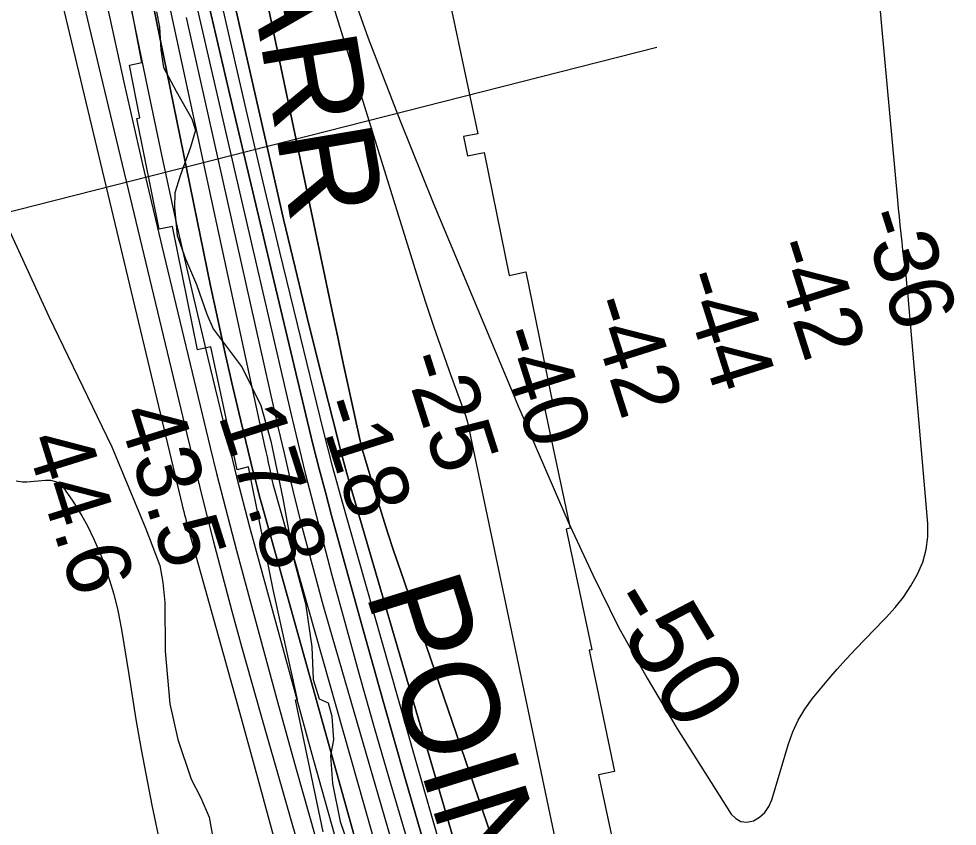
# Model space of a CAD drawing. Extents: x 3161615 to 3199515, y 867541 to 892976.
# Drawn here: x 3177541 to 3178518, y 889607 to 890448 of the extents above; entities that cross this region are included whole.
import ezdxf

# ---------------------------------------------------------------- set-up
doc = ezdxf.new("R2010")
doc.units = 0
for name, color, linetype in [('V-RIVR-EDGE', 7, 'Continuous'), ('V-RIVR-RANG', 7, 'Continuous'), ('V-ROAD-CNTR', 7, 'Continuous'), ('V-RRAP-RVMT', 7, 'Continuous'), ('V-RRAP-RVMT-IDEN', 7, 'Continuous'), ('V-SITE-VEGE', 7, 'Continuous'), ('V-TOPO-DPTH', 7, 'Continuous'), ('V-TOPO-MAJR', 7, 'Continuous'), ('V-TOPO-MAJR-IDEN', 7, 'Continuous'), ('V-TOPO-MINR', 7, 'Continuous'), ('V-TOPO-WATR', 7, 'Continuous')]:
    doc.layers.add(name, color=color, linetype=linetype)

msp = doc.modelspace()

# ---------------------------------------------------------------- linework, layer by layer
at = {"layer": 'V-RIVR-EDGE'}
for points in [[(3177684.23, 890454.86), (3177687.52, 890439.12), (3177688.9, 890415.27), (3177691.71, 890397.14), (3177705, 890372.31), (3177721.15, 890343.66), (3177724.93, 890331.73), (3177719.64, 890314.1), (3177709.08, 890284.08), (3177703.31, 890266.45), (3177703.27, 890251.19), (3177706.06, 890222.09), (3177714.59, 890197.75), (3177725.97, 890171.02), (3177736.86, 890139.99)], [(3177736.86, 890139.99), (3177743.5, 890124.72), (3177773.44, 890084.58), (3177792.89, 890044.96), (3177803.29, 890007.73), (3177816.02, 889948.09), (3177827.78, 889883.21), (3177839.59, 889838.83), (3177846.16, 889793.51), (3177847.51, 889759.65), (3177853.66, 889739.61), (3177863.18, 889735.29), (3177866.96, 889721.45), (3177868.81, 889696.65), (3177865.43, 889680.44), (3177867.74, 889651.35), (3177875.75, 889611.75), (3177891.85, 889564.02)]]:
    msp.add_lwpolyline(points, dxfattribs=at)
at = {"layer": 'V-RIVR-RANG'}
msp.add_line((3177313.85, 890191.33), (3178205.4, 890418.34), dxfattribs=at)
at = {"layer": 'V-ROAD-CNTR'}
msp.add_lwpolyline([(3177354.22, 890573.69), (3177419.81, 890409.84), (3177460.57, 890332.44), (3177485.5, 890296.01), (3177516.48, 890251.98), (3177530.83, 890227.44), (3177572.33, 890137.67), (3177637.72, 890002.11), (3177673.16, 889916.65), (3177687.73, 889878.47), (3177690.98, 889860.52), (3177692.96, 889839.8), (3177693.36, 889789.27), (3177698.29, 889734.18), (3177706.55, 889697.03), (3177720.36, 889655.82), (3177730.67, 889636.34), (3177739.22, 889616.11), (3177770.68, 889440.71), (3177806.44, 889271.11)], dxfattribs=at)
at = {"layer": 'V-RRAP-RVMT'}
for p, q in [((3177668.98, 890402.39), (3177645.52, 890527.65)), ((3177989.48, 890466.67), (3178018.81, 890327.9)), ((3177656.32, 890399.33), (3177668.98, 890402.39)), ((3177667.16, 890344.78), (3177656.32, 890399.33)), ((3177663.77, 890344.08), (3177667.16, 890344.78)), ((3177687, 890228.75), (3177663.77, 890344.08)), ((3178018.81, 890327.9), (3178003.95, 890325.01)), ((3178003.95, 890325.01), (3178008.04, 890304.98)), ((3178008.04, 890304.98), (3178025.43, 890308.57)), ((3178025.43, 890308.57), (3178051.56, 890180.51)), ((3177700.93, 890231.58), (3177687, 890228.75)), ((3177726.98, 890102.98), (3177700.93, 890231.58)), ((3178051.56, 890180.51), (3178068.97, 890184.32)), ((3178068.97, 890184.32), (3178096.93, 890046.52)), ((3177741.04, 890106.14), (3177726.98, 890102.98)), ((3177768.24, 889978.1), (3177741.04, 890106.14)), ((3178096.93, 890046.52), (3178088.15, 890044.4)), ((3178088.15, 890044.4), (3178115.06, 889917.14)), ((3177780.18, 889981.15), (3177768.24, 889978.1)), ((3177805.98, 889853.52), (3177780.18, 889981.15)), ((3178115.06, 889917.14), (3178111.06, 889916.29)), ((3178111.06, 889916.29), (3178137.57, 889790.65)), ((3177831.15, 889738.85), (3177805.98, 889853.52)), ((3178137.57, 889790.65), (3178134.92, 889790.01)), ((3178134.92, 889790.01), (3178161.26, 889663.9)), ((3177829.21, 889738.53), (3177831.15, 889738.85)), ((3177857.76, 889601.14), (3177829.21, 889738.53)), ((3178161.26, 889663.9), (3178144.72, 889660.36)), ((3178144.72, 889660.36), (3178168.29, 889548.77))]:
    msp.add_line(p, q, dxfattribs=at)
at = {"layer": 'V-SITE-VEGE'}
for p, q in [((3177538.16, 889966.6), (3177544.79, 889965.62)), ((3177544.79, 889965.62), (3177549.5, 889965.65)), ((3177549.5, 889965.65), (3177568.8, 889967.27)), ((3177568.8, 889967.27), (3177573.94, 889967.09)), ((3177573.94, 889967.09), (3177579.34, 889965.91)), ((3177579.34, 889965.91), (3177581.94, 889964.73)), ((3177581.94, 889964.73), (3177584.47, 889962.95)), ((3177584.47, 889962.95), (3177586.84, 889960.39)), ((3177586.84, 889960.39), (3177597.31, 889945.45)), ((3177597.31, 889945.45), (3177606.69, 889930.18)), ((3177606.69, 889930.18), (3177612.38, 889919.84)), ((3177612.38, 889919.84), (3177619.29, 889905.85)), ((3177619.29, 889905.85), (3177627.37, 889886.86)), ((3177627.37, 889886.86), (3177631.44, 889875.85)), ((3177631.44, 889875.85), (3177635.63, 889863.12)), ((3177635.63, 889863.12), (3177639.86, 889848.42)), ((3177639.86, 889848.42), (3177644, 889831.4)), ((3177644, 889831.4), (3177647.91, 889811.71)), ((3177647.91, 889811.71), (3177655.59, 889764.86)), ((3177655.59, 889764.86), (3177662.97, 889718.01)), ((3177662.97, 889718.01), (3177668.36, 889686.86)), ((3177668.36, 889686.86), (3177679.63, 889628.74)), ((3177679.63, 889628.74), (3177691.86, 889570.85))]:
    msp.add_line(p, q, dxfattribs=at)
at = {"layer": 'V-TOPO-DPTH'}
for points in [[(3178167.1, 889054.08), (3178145.45, 889113.39), (3178124.53, 889172.98), (3178089.52, 889275.69), (3178086.68, 889284.14), (3178083.9, 889292.61), (3178081.19, 889301.1), (3178078.54, 889309.6), (3178061.77, 889364.21), (3178050.85, 889400.06), (3178040.02, 889435.94), (3178029.35, 889471.86), (3178018.77, 889507.81), (3177885.5, 889964.36), (3177882.25, 889975.7), (3177879.1, 889987.06), (3177876.07, 889998.45), (3177873.12, 890009.87), (3177853.47, 890087.76), (3177840.95, 890138.19), (3177828.66, 890188.67), (3177816.72, 890239.24), (3177805.03, 890289.86), (3177704.71, 890731.17)], [(3178167.1, 889054.08), (3178145.45, 889113.39), (3178124.53, 889172.98), (3178089.52, 889275.69), (3178086.68, 889284.14), (3178083.9, 889292.61), (3178081.19, 889301.1), (3178078.54, 889309.6), (3178061.77, 889364.21), (3178050.85, 889400.06), (3178040.02, 889435.94), (3178029.35, 889471.86), (3178018.77, 889507.81), (3177885.5, 889964.36), (3177882.25, 889975.7), (3177879.1, 889987.06), (3177876.07, 889998.45), (3177873.12, 890009.87), (3177853.47, 890087.76), (3177840.95, 890138.19), (3177828.66, 890188.67), (3177816.72, 890239.24), (3177805.03, 890289.86), (3177704.71, 890731.17)], [(3177785.24, 890728.51), (3177956.9, 890176.56), (3177964.87, 890151.56), (3177973.09, 890126.65), (3177981.66, 890101.86), (3177990.48, 890077.15), (3178004.26, 890039.38), (3178006.33, 890033.6), (3178008.35, 890027.81), (3178149.47, 889354.34), (3178155.13, 889336.88), (3178161.1, 889319.52), (3178167.52, 889302.33), (3178174.25, 889285.25), (3178213.74, 889188.69), (3178240.64, 889123.5), (3178267.81, 889058.42)], [(3177785.24, 890728.51), (3177956.9, 890176.56), (3177964.87, 890151.56), (3177973.09, 890126.65), (3177981.66, 890101.86), (3177990.48, 890077.15), (3178004.26, 890039.38), (3178006.33, 890033.6), (3178008.35, 890027.81), (3178149.47, 889354.34), (3178155.13, 889336.88), (3178161.1, 889319.52), (3178167.52, 889302.33), (3178174.25, 889285.25), (3178213.74, 889188.69), (3178240.64, 889123.5), (3178267.81, 889058.42)], [(3178096.08, 888908.39), (3177992.99, 889239.36), (3177989.98, 889249.09), (3177987, 889258.84), (3177984.06, 889268.59), (3177981.15, 889278.36), (3177964.55, 889334.54), (3177953.46, 889372.42), (3177942.47, 889410.34), (3177931.67, 889448.31), (3177920.99, 889486.32), (3177794.03, 889941.93), (3177791.72, 889950.36), (3177789.47, 889958.81), (3177787.31, 889967.28), (3177785.19, 889975.76), (3177772.23, 890028.9), (3177763.88, 890064.01), (3177755.79, 890099.18), (3177748.1, 890134.43), (3177740.68, 890169.75), (3177645.77, 890634.59)], [(3177772.79, 890592.87), (3177868.36, 890138.25), (3177873.05, 890116.08), (3177877.78, 890093.91), (3177882.58, 890071.76), (3177887.41, 890049.62), (3177895.84, 890011.23), (3177896.51, 890008.29), (3177897.19, 890005.36), (3177897.91, 890002.44), (3177898.65, 889999.53), (3177899.83, 889994.95), (3177900.17, 889993.71), (3177900.53, 889992.48), (3177912.38, 889953.35), (3177918.6, 889933.2), (3177924.96, 889913.11), (3177931.54, 889893.08), (3177938.26, 889873.1), (3178109.49, 889372.95)], [(3178109.49, 889372.95), (3177938.26, 889873.1), (3177931.54, 889893.08), (3177924.96, 889913.11), (3177918.6, 889933.2), (3177912.38, 889953.35), (3177900.53, 889992.48), (3177900.17, 889993.71), (3177899.83, 889994.95), (3177898.65, 889999.53), (3177897.91, 890002.44), (3177897.19, 890005.36), (3177896.51, 890008.29), (3177895.84, 890011.23), (3177887.41, 890049.62), (3177882.58, 890071.76), (3177877.78, 890093.91), (3177873.05, 890116.08), (3177868.36, 890138.25), (3177772.79, 890592.87)], [(3177739.05, 890462.27), (3177760.78, 890368.43), (3177782.83, 890274.67), (3177805.08, 890180.95), (3177841.67, 890027.91), (3177847.65, 890003.47), (3177853.79, 889979.07), (3177860.18, 889954.73), (3177866.74, 889930.44), (3177897.8, 889817.61), (3177920.3, 889737.02), (3177943.16, 889656.53), (3177966.6, 889576.21), (3177990.4, 889495.99), (3178040.59, 889329.04), (3178047.64, 889305.74), (3178054.75, 889282.45), (3178061.95, 889259.18), (3178069.21, 889235.94), (3178174.63, 888900.37)], [(3178174.63, 888900.37), (3178069.21, 889235.94), (3178061.95, 889259.18), (3178054.75, 889282.45), (3178047.64, 889305.74), (3178040.59, 889329.04), (3177990.4, 889495.99), (3177966.6, 889576.21), (3177943.16, 889656.53), (3177920.3, 889737.02), (3177897.8, 889817.61), (3177866.74, 889930.44), (3177860.18, 889954.73), (3177853.79, 889979.07), (3177847.65, 890003.47), (3177841.67, 890027.91), (3177805.08, 890180.95), (3177782.83, 890274.67), (3177760.78, 890368.43), (3177739.05, 890462.27)], [(3177715.21, 890448.98), (3177811.18, 890021.43), (3177817.14, 889995.41), (3177823.27, 889969.44), (3177829.63, 889943.52), (3177836.15, 889917.64), (3177842.9, 889891.83), (3177849.82, 889866.05), (3177856.97, 889840.34), (3177864.28, 889814.68), (3178001.83, 889340.04), (3178011.9, 889305.53), (3178022.06, 889271.05), (3178032.34, 889236.6), (3178042.71, 889202.17), (3178053.23, 889167.8), (3178063.88, 889133.46), (3178074.71, 889099.18), (3178085.66, 889064.94)], [(3177715.21, 890448.98), (3177811.18, 890021.43), (3177817.14, 889995.41), (3177823.27, 889969.44), (3177829.63, 889943.52), (3177836.15, 889917.64), (3177842.9, 889891.83), (3177849.82, 889866.05), (3177856.97, 889840.34), (3177864.28, 889814.68), (3178001.83, 889340.04), (3178011.9, 889305.53), (3178022.06, 889271.05), (3178032.34, 889236.6), (3178042.71, 889202.17), (3178053.23, 889167.8), (3178063.88, 889133.46), (3178074.71, 889099.18), (3178085.66, 889064.94)]]:
    msp.add_lwpolyline(points, dxfattribs=at)
at = {"layer": 'V-TOPO-MAJR'}
for points in [[(3177873.86, 890514.57), (3177904.85, 890427.7), (3177937.97, 890341.62), (3177972.51, 890256.06), (3178048.41, 890074.52), (3178054.73, 890059.48), (3178061.09, 890044.45), (3178067.5, 890029.44), (3178073.94, 890014.44), (3178113.12, 889923.77), (3178138.51, 889868.54), (3178165.56, 889814.18), (3178195.1, 889761.13), (3178226.3, 889708.96), (3178282.64, 889619.5), (3178287.52, 889614.71), (3178292.93, 889611.65), (3178299.13, 889611.18), (3178305.85, 889612.43), (3178312.34, 889616.42), (3178317.87, 889621.26), (3178321.96, 889627.36), (3178325.09, 889634.3), (3178342.43, 889692.49), (3178346.99, 889705.08), (3178352.46, 889717.2), (3178359.29, 889728.61), (3178367.02, 889739.54), (3178375.57, 889750.02), (3178384.26, 889760.36), (3178393.18, 889770.52), (3178402.24, 889780.55), (3178402.91, 889781.28), (3178412.48, 889791.53), (3178422.11, 889801.71), (3178431.85, 889811.79), (3178441.67, 889821.8), (3178444.16, 889824.31), (3178453.52, 889834.66), (3178462.2, 889845.51), (3178469.86, 889857.1), (3178476.84, 889869.18), (3178482.1, 889881.88), (3178485.86, 889894.89), (3178487.36, 889908.33), (3178487.37, 889922.08), (3178467.42, 890154.7), (3178466.62, 890163.37), (3178465.75, 890172.04), (3178464.77, 890180.69), (3178463.71, 890189.33), (3178462.63, 890197.98), (3178461.58, 890206.62), (3178460.59, 890215.28), (3178459.64, 890223.94), (3178459.62, 890224.07), (3178458.71, 890232.81), (3178457.82, 890241.54), (3178456.97, 890250.28), (3178456.15, 890259.02), (3178439.45, 890439.92), (3178433.36, 890510.91)], [(3177603.56, 890485.36), (3177614.01, 890440.94), (3177715.88, 890015.07), (3177724.85, 889978.16), (3177734, 889941.3), (3177743.42, 889904.5), (3177753.01, 889867.74), (3177753.08, 889867.49), (3177762.95, 889830.68), (3177772.97, 889793.91), (3177783.22, 889757.19), (3177793.61, 889720.52), (3177925.71, 889259.57), (3177928.58, 889249.52), (3177931.45, 889239.48), (3177934.31, 889229.43), (3177937.16, 889219.39), (3177952.78, 889164.25), (3177963.35, 889126.61), (3177973.79, 889088.94), (3177984.05, 889051.21)]]:
    msp.add_lwpolyline(points, dxfattribs=at)
at = {"layer": 'V-TOPO-MINR'}
for points in [[(3177704.71, 890731.17), (3177805.03, 890289.86), (3177816.72, 890239.24), (3177828.66, 890188.67), (3177840.95, 890138.19), (3177853.47, 890087.76), (3177873.12, 890009.87), (3177876.07, 889998.45), (3177879.1, 889987.06), (3177882.25, 889975.7), (3177885.5, 889964.36), (3178018.77, 889507.81), (3178029.35, 889471.86), (3178040.02, 889435.94), (3178050.85, 889400.06), (3178061.77, 889364.21), (3178078.54, 889309.6), (3178081.19, 889301.1), (3178083.9, 889292.61), (3178086.68, 889284.14), (3178089.52, 889275.69), (3178124.53, 889172.98), (3178145.45, 889113.39), (3178167.1, 889054.08)], [(3177785.24, 890728.51), (3177956.9, 890176.56), (3177964.87, 890151.56), (3177973.09, 890126.65), (3177981.66, 890101.86), (3177990.48, 890077.15), (3178004.26, 890039.38), (3178006.33, 890033.6), (3178008.35, 890027.81), (3178149.47, 889354.34), (3178155.13, 889336.88), (3178161.1, 889319.52), (3178167.52, 889302.33), (3178174.25, 889285.25), (3178213.74, 889188.69), (3178240.64, 889123.5), (3178267.81, 889058.42)], [(3177694.91, 890714.39), (3177760.23, 890427.31), (3177777.31, 890353.12), (3177794.65, 890279), (3177812.37, 890204.97), (3177830.35, 890131.01), (3177858.02, 890018.47), (3177862.46, 890000.84), (3177867.02, 889983.24), (3177871.76, 889965.7), (3177876.63, 889948.18), (3177953.27, 889678.18), (3177972.01, 889612.89), (3177991, 889547.69), (3178010.38, 889482.59), (3178030.02, 889417.57), (3178060.11, 889318.98), (3178064.92, 889303.32), (3178069.78, 889287.68), (3178074.7, 889272.06), (3178079.66, 889256.46), (3178258.52, 888697.59)], [(3177533.44, 890685.22), (3177711.16, 889941.37), (3177711.98, 889938.01), (3177712.81, 889934.64), (3177713.66, 889931.28), (3177714.52, 889927.93), (3177715.41, 889924.58), (3177716.3, 889921.23), (3177717.21, 889917.89), (3177718.14, 889914.55), (3177753.84, 889786.76), (3177772.49, 889719.49), (3177790.95, 889652.18), (3177809.16, 889584.79)], [(3177619.31, 890646.03), (3177674.62, 890377.12), (3177689.58, 890306.2), (3177705.03, 890235.39), (3177721.21, 890164.74), (3177737.86, 890094.2), (3177763.51, 889988.04), (3177767.78, 889970.68), (3177772.16, 889953.34), (3177776.7, 889936.05), (3177781.35, 889918.78), (3177846.24, 889681.87), (3177866.1, 889610.16), (3177886.22, 889538.51), (3177906.73, 889466.98), (3177927.52, 889395.53), (3177958.52, 889290.02), (3177964.03, 889271.38), (3177969.58, 889252.76), (3177975.19, 889234.16), (3177980.84, 889215.57), (3178110.82, 888790.8)], [(3177645.77, 890634.59), (3177740.68, 890169.75), (3177748.1, 890134.43), (3177755.79, 890099.18), (3177763.88, 890064.01), (3177772.23, 890028.9), (3177785.19, 889975.76), (3177787.31, 889967.28), (3177789.47, 889958.81), (3177791.72, 889950.36), (3177794.03, 889941.93), (3177920.99, 889486.32), (3177931.67, 889448.31), (3177942.47, 889410.34), (3177953.46, 889372.42), (3177964.55, 889334.54), (3177981.15, 889278.36), (3177984.06, 889268.59), (3177987, 889258.84), (3177989.98, 889249.09), (3177992.99, 889239.36), (3178096.08, 888908.39)], [(3178109.49, 889372.95), (3177938.26, 889873.1), (3177931.54, 889893.08), (3177924.96, 889913.11), (3177918.6, 889933.2), (3177912.38, 889953.35), (3177900.53, 889992.48), (3177900.17, 889993.71), (3177899.83, 889994.95), (3177898.65, 889999.53), (3177897.91, 890002.44), (3177897.19, 890005.36), (3177896.51, 890008.29), (3177895.84, 890011.23), (3177887.41, 890049.62), (3177882.58, 890071.76), (3177877.78, 890093.91), (3177873.05, 890116.08), (3177868.36, 890138.25), (3177772.79, 890592.87)], [(3177671.78, 890581.42), (3177796.99, 890003.04), (3177798.24, 889997.24), (3177799.49, 889991.43), (3177800.73, 889985.63), (3177801.97, 889979.82), (3177803.97, 889970.39), (3177804.21, 889969.3), (3177804.98, 889966.04), (3177805.66, 889963.38), (3177996.45, 889290.59)], [(3177632.57, 890462.79), (3177651.05, 890378.7), (3177670.28, 890294.77), (3177690.01, 890210.96), (3177740.38, 890001.16), (3177746.94, 889974.31), (3177753.65, 889947.5), (3177760.58, 889920.74), (3177767.66, 889894.02), (3177791.16, 889806.79), (3177810.3, 889736.54), (3177829.72, 889666.36), (3177849.55, 889596.3), (3177869.65, 889526.32), (3177934.68, 889302.41), (3177942.85, 889274.35), (3177951.03, 889246.3), (3177959.25, 889218.26), (3177967.49, 889190.22), (3178000.58, 889077.9), (3178023.2, 889000.36)], [(3177739.05, 890462.27), (3177760.78, 890368.43), (3177782.83, 890274.67), (3177805.08, 890180.95), (3177841.67, 890027.91), (3177847.65, 890003.47), (3177853.79, 889979.07), (3177860.18, 889954.73), (3177866.74, 889930.44), (3177897.8, 889817.61), (3177920.3, 889737.02), (3177943.16, 889656.53), (3177966.6, 889576.21), (3177990.4, 889495.99), (3178040.59, 889329.04), (3178047.64, 889305.74), (3178054.75, 889282.45), (3178061.95, 889259.18), (3178069.21, 889235.94), (3178174.63, 888900.37)], [(3177726.98, 890457.03), (3177743.29, 890386.25), (3177759.66, 890315.48), (3177823.98, 890038.28), (3177831.55, 890006.36), (3177839.32, 889974.5), (3177847.4, 889942.71), (3177855.69, 889910.97), (3177867.04, 889868.36), (3177881.37, 889815.41), (3177895.99, 889762.54), (3177911.03, 889709.8), (3177926.36, 889657.13), (3178020.14, 889339.71), (3178029.49, 889308.31), (3178038.91, 889276.92), (3178048.45, 889245.57), (3178058.06, 889214.25), (3178084.88, 889127.45), (3178108.16, 889052.8)]]:
    msp.add_lwpolyline(points, dxfattribs=at)
at = {"layer": 'V-TOPO-WATR'}
msp.add_lwpolyline([(3177715.21, 890448.98), (3177811.18, 890021.43), (3177817.14, 889995.41), (3177823.27, 889969.44), (3177829.63, 889943.52), (3177836.15, 889917.64), (3177842.9, 889891.83), (3177849.82, 889866.05), (3177856.97, 889840.34), (3177864.28, 889814.68), (3178001.83, 889340.04), (3178011.9, 889305.53), (3178022.06, 889271.05), (3178032.34, 889236.6), (3178042.71, 889202.17), (3178053.23, 889167.8), (3178063.88, 889133.46), (3178074.71, 889099.18), (3178085.66, 889064.94)], dxfattribs=at)

# ---------------------------------------------------------------- texts
at = {"layer": 'V-RIVR-RANG'}
for s, rotation, p in [('-36', 287.63722, (3178416.84, 890242.51)), ('-42', 287.63722, (3178321.79, 890211.44)), ('-44', 287.63722, (3178227.3, 890178.61)), ('-42', 287.63722, (3178131.04, 890151.31)), ('-40', 287.63722, (3178036.23, 890119.48)), ('-25', 287.63722, (3177939.66, 890093.19)), ('-18', 287.63722, (3177849.72, 890046.03)), ('43.5', 287.35833, (3177643.25, 890037.26)), ('17.8', 287.63722, (3177748.27, 890035.07)), ('44.6', 287.35833, (3177547.32, 890008.96))]:
    msp.add_text(s, height=67, rotation=rotation, dxfattribs=at).set_placement(p)
at = {"layer": 'V-RRAP-RVMT-IDEN'}
for s, rotation, p in [('CARR', 279.58737, (3177761.44, 890606.88)), ('POINT', 287.25022, (3177901.61, 889850.02))]:
    msp.add_text(s, height=100, rotation=rotation, dxfattribs=at).set_placement(p)
at = {"layer": 'V-TOPO-MAJR-IDEN'}
msp.add_text('-50', height=83, rotation=300.87695, dxfattribs=at).set_placement((3178148.31, 889839.39))

doc.saveas('drawing.dxf')
